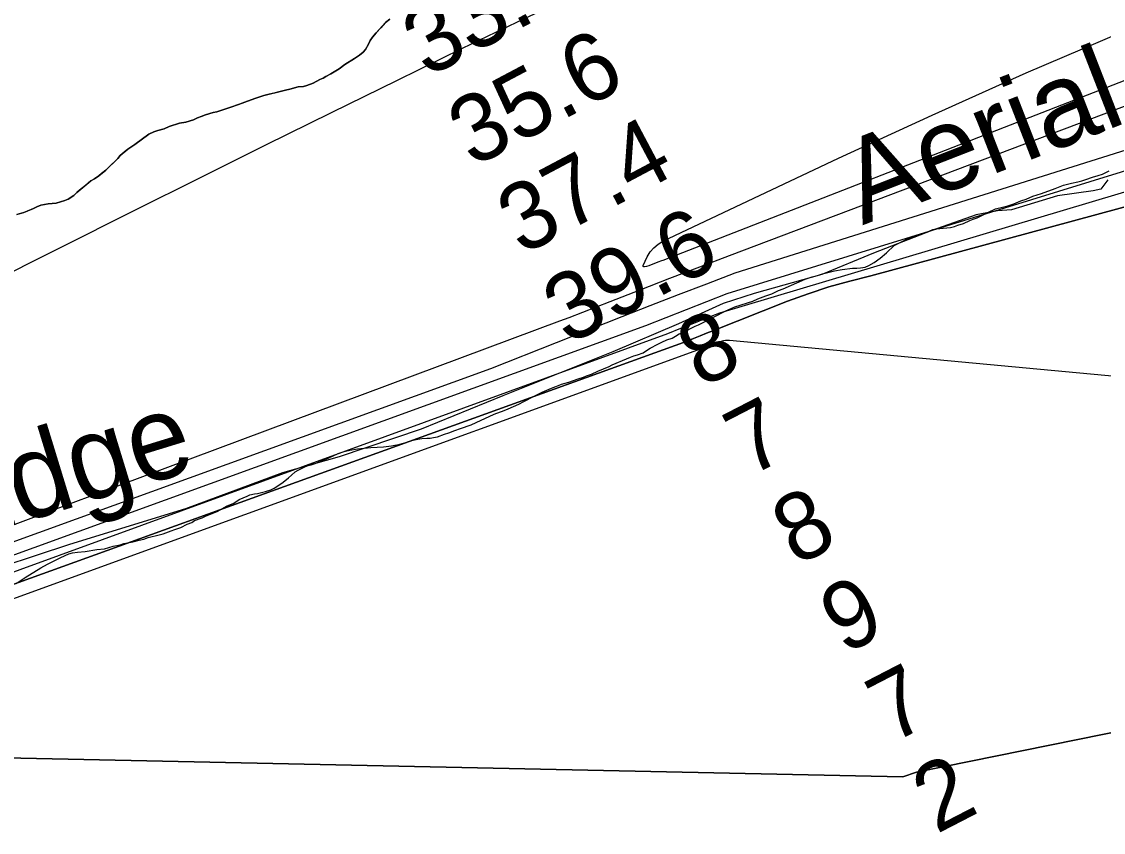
# Model space of a CAD drawing. Extents: x 3177385 to 3215275, y 903885 to 929304.
# Drawn here: x 3190624 to 3191697, y 913283 to 914088 of the extents above; entities that cross this region are included whole.
import ezdxf

# ---------------------------------------------------------------- set-up
doc = ezdxf.new("R2010")
doc.units = 0
for name, color, linetype in [('V-RIVR-EDGE', 7, 'Continuous'), ('V-RIVR-IDEN', 7, 'Continuous'), ('V-RIVR-RANG', 7, 'Continuous'), ('V-SITE-VEGE', 7, 'Continuous'), ('V-TOPO-DPTH', 7, 'Continuous'), ('V-TOPO-MAJR', 7, 'Continuous'), ('V-TOPO-MINR', 7, 'Continuous'), ('V-TOPO-SHOR', 7, 'Continuous'), ('V-TOPO-WATR', 7, 'Continuous')]:
    doc.layers.add(name, color=color, linetype=linetype)

msp = doc.modelspace()

# ---------------------------------------------------------------- linework, layer by layer
at = {"layer": 'V-RIVR-EDGE'}
msp.add_lwpolyline([(3191701.7, 913930.9), (3191694.7, 913921.7), (3191687.3, 913919.9), (3191651.7, 913914.9), (3191606, 913901.1), (3191592.1, 913900.2), (3191570.9, 913896.1), (3191527, 913880.5), (3191469.2, 913858), (3191417.8, 913836.9), (3191350.8, 913818.2), (3191319.9, 913808.1), (3191275.5, 913787.9), (3191210.3, 913760.3), (3191101.2, 913716.7), (3191020.2, 913683.6), (3190938.9, 913656.1), (3190882.5, 913640.1), (3190786.3, 913604.3), (3190671.3, 913569), (3190570.5, 913536)], dxfattribs=at)
at = {"layer": 'V-SITE-VEGE'}
for points in [[(3190619, 913896.3), (3190625.9, 913898.4), (3190635.5, 913902.4), (3190638.6, 913904.2), (3190642.8, 913905.7), (3190650.1, 913907), (3190658.1, 913907.6), (3190666.5, 913910.5), (3190670, 913911.6), (3190675.4, 913915.3), (3190678.5, 913918.2), (3190692.5, 913929.8), (3190696, 913932), (3190700.2, 913934.9), (3190707.2, 913940.5), (3190719.3, 913952.1), (3190721.6, 913955.1), (3190729, 913961.4), (3190735.9, 913965.8), (3190749.9, 913976.2), (3190754.9, 913978.4), (3190758.7, 913979.8), (3190765.2, 913981.6), (3190770.2, 913983.8), (3190780.2, 913987), (3190786.7, 913988), (3190794.4, 913990.5), (3190798.3, 913992.3), (3190801.7, 913993.8), (3190806.3, 913995.2), (3190813.6, 913997.7), (3190817.4, 913998.4), (3190824.3, 914000.5), (3190831.3, 914003), (3190838.9, 914005.5), (3190842.4, 914007), (3190847.8, 914008.8), (3190856.2, 914012), (3190863.9, 914014.5), (3190869.3, 914015.9), (3190878.8, 914018), (3190885.4, 914019.8), (3190889.9, 914020.8), (3190898, 914023), (3190903.3, 914023.6), (3190906.8, 914024.3), (3190912.9, 914026.8), (3190919.5, 914030.5), (3190923, 914031.6), (3190925.7, 914033.4), (3190930.7, 914036), (3190938.8, 914041.1), (3190944.6, 914045.2), (3190953.9, 914051.1), (3190958.9, 914054.4), (3190962.8, 914057.4), (3190965.1, 914060), (3190967.9, 914065.3), (3190969.5, 914069.1), (3190971.8, 914072.5), (3190975.4, 914076.6), (3190984.7, 914087), (3190989, 914090.4)], [(3191255, 913767.9), (3191259.2, 913769.9), (3191264.1, 913772), (3191269.2, 913773.9), (3191272.5, 913775.6), (3191276.4, 913777.9), (3191280, 913779.3), (3191292.3, 913785.8), (3191295.6, 913787.1), (3191298.7, 913788.5), (3191322.6, 913800.9), (3191331.6, 913804.7), (3191349.4, 913810.6), (3191354.3, 913812.7), (3191362.2, 913815.8), (3191368.1, 913817.9), (3191375, 913821), (3191379.4, 913822.6), (3191401.4, 913832.2), (3191408.2, 913834.7), (3191413.7, 913836.1), (3191418.4, 913837.7), (3191430.4, 913840.5), (3191438.1, 913841.9), (3191448.2, 913843.2), (3191452.7, 913843.1), (3191456.3, 913843.5), (3191460.9, 913844.3), (3191464.6, 913845.7), (3191469.7, 913848.7), (3191475.9, 913853.3), (3191481.9, 913858.5), (3191489.7, 913865.7), (3191492.8, 913867.2), (3191497, 913869.5), (3191502.1, 913872), (3191505.4, 913873.2), (3191514.2, 913876.1), (3191517, 913877.4), (3191524.3, 913879.8), (3191528, 913881.5), (3191532, 913882.1), (3191535, 913882.6), (3191538.3, 913882.8), (3191545.5, 913883.7), (3191549.5, 913884.7), (3191553, 913886), (3191558.3, 913887.6), (3191564.9, 913890.5), (3191568, 913891.8), (3191572, 913893.2), (3191575.5, 913894.7), (3191583.2, 913898.7), (3191590.3, 913902), (3191597.3, 913903.6), (3191602.6, 913905), (3191608.3, 913907.1), (3191615.5, 913910), (3191620.8, 913911.6), (3191627.4, 913914.5), (3191636, 913917.4), (3191649.4, 913922.1), (3191657.8, 913925.5), (3191665.7, 913927.5), (3191671.9, 913928.9), (3191675.8, 913929.9), (3191679.8, 913931.3), (3191686.4, 913933.4), (3191692.1, 913935), (3191696.3, 913936.4), (3191703.1, 913939.8)], [(3190670.4, 913559.8), (3190674.1, 913560.8), (3190679, 913561.3), (3190686.6, 913562), (3190698.2, 913564), (3190705.9, 913564.9), (3190714.5, 913567.3), (3190721.3, 913568.7), (3190725.2, 913569.9), (3190728.7, 913570.7), (3190734, 913571.7), (3190740.4, 913573.5), (3190744.8, 913574.5), (3190749.4, 913576), (3190760.1, 913578.8), (3190764.3, 913579.8), (3190772.2, 913582.5), (3190775.7, 913583.9), (3190781.7, 913586), (3190788.1, 913589.1), (3190792.5, 913591), (3190795.4, 913592.7), (3190802.9, 913595.6), (3190806.8, 913597.5), (3190817.6, 913601.8), (3190827.8, 913607.3), (3190833.5, 913609.8), (3190836.4, 913611.5), (3190839.7, 913613.6), (3190847.4, 913617.1), (3190850.3, 913618.2), (3190854.7, 913619.2), (3190857.7, 913619.5), (3190865.6, 913621.8), (3190870.9, 913623.4), (3190874.4, 913625.1), (3190878, 913627.2), (3190883.1, 913630.8), (3190888.6, 913635.2), (3190891.5, 913638), (3190895.1, 913641), (3190898, 913642.9), (3190904.8, 913646), (3190907.9, 913647.3), (3190911, 913648.1), (3190914, 913649.1), (3190918.2, 913650.8), (3190928.4, 913654.9), (3190937.9, 913659.3), (3190940.7, 913660.3), (3190943.8, 913661.4), (3190949.3, 913662.6), (3190956.9, 913663.9), (3190970.1, 913665.4), (3190982.8, 913666), (3190990.6, 913666.9), (3190994.1, 913667.5), (3190997.9, 913668.3), (3191001.2, 913669.3), (3191006.4, 913670.5), (3191009.5, 913671.8), (3191013.7, 913673), (3191016.8, 913673.4), (3191020.9, 913674.1), (3191025.7, 913674.7), (3191029, 913674.6), (3191032.5, 913675.2), (3191036.5, 913676), (3191043.3, 913678.5), (3191047.5, 913679.7), (3191053.6, 913682.2), (3191059.1, 913684.2), (3191069.7, 913687.9), (3191074.8, 913690), (3191092.8, 913698.2), (3191102.5, 913701.9), (3191106.5, 913703.5), (3191117.3, 913708.3), (3191121.5, 913710.6), (3191132.5, 913716.1), (3191140.3, 913720.3), (3191147.1, 913723.2), (3191153, 913725.5), (3191156.6, 913726.7), (3191159.6, 913728), (3191166.7, 913730), (3191176.1, 913733.3), (3191181.2, 913735.1), (3191184.3, 913736.4), (3191189.1, 913738), (3191195.5, 913741), (3191206.8, 913745.7), (3191209.9, 913747.4), (3191224, 913753.4), (3191228.1, 913754.9), (3191231.4, 913756.3), (3191235, 913757.1), (3191240.7, 913759.2), (3191243.8, 913761.5), (3191247.5, 913763.9), (3191255, 913767.9)], [(3190618.2, 913530.3), (3190627.1, 913536.2), (3190642.8, 913545.9), (3190649.5, 913549.7), (3190662.5, 913556.2), (3190670.4, 913559.8)]]:
    msp.add_lwpolyline(points, dxfattribs=at)
at = {"layer": 'V-TOPO-DPTH'}
for points in [[(3195473.3, 915035.4), (3194569.5, 914789.6), (3194558.8, 914785.6), (3194548.1, 914781.6), (3194537.4, 914777.4), (3194526.8, 914773.2), (3193373.5, 914484.5), (3193337.6, 914469.1), (3193301.7, 914453.8), (3193265.8, 914438.5), (3193229.9, 914423.2), (3192243.3, 914104.5), (3192231.3, 914099.9), (3192219.3, 914095.4), (3192207.2, 914090.9), (3192195.2, 914086.5), (3191323.5, 913817.6), (3191303.3, 913809.8), (3191283.2, 913802), (3191263.1, 913794.1), (3191243, 913786), (3190248, 913425.2)], [(3192182.2, 914029.9), (3191466.6, 913835.5), (3191445.6, 913830.4), (3191424.7, 913824.7), (3191404.2, 913817.9), (3191383.9, 913810.4), (3191309.8, 913781.2), (3191303.4, 913778.7), (3191297, 913776.1), (3191290.6, 913773.5), (3191284.3, 913770.9), (3190288.4, 913411.6)], [(3190288.4, 913411.6), (3191284.3, 913770.9), (3191290.6, 913773.5), (3191297, 913776.1), (3191303.4, 913778.7), (3191309.8, 913781.2), (3191383.9, 913810.4), (3191404.2, 913817.9), (3191424.7, 913824.7), (3191445.6, 913830.4), (3191466.6, 913835.5), (3192182.2, 914029.9)], [(3192894.3, 913668.1), (3192864.1, 913659.6), (3192833.8, 913651.3), (3192803.6, 913642.9), (3192773.4, 913634.4), (3192743.3, 913625.6), (3192713.3, 913616.5), (3192683.4, 913607), (3192550.3, 913564), (3192521.7, 913554.8), (3192493, 913545.5), (3192464.4, 913536.1), (3191511.8, 913343.3), (3191498.2, 913338.5), (3190263, 913364.6)], [(3190263, 913364.6), (3191498.2, 913338.5), (3191511.8, 913343.3), (3192464.4, 913536.1), (3192493, 913545.5), (3192521.7, 913554.8), (3192550.3, 913564), (3192683.4, 913607), (3192713.3, 913616.5), (3192743.3, 913625.6), (3192773.4, 913634.4), (3192803.6, 913642.9), (3192833.8, 913651.3), (3192864.1, 913659.6), (3192894.3, 913668.1)]]:
    msp.add_lwpolyline(points, dxfattribs=at)
at = {"layer": 'V-TOPO-MAJR'}
msp.add_lwpolyline([(3192102.5, 914179.1), (3191260, 913850.9), (3191258.8, 913850.5), (3191255.2, 913849.1), (3191246, 913845.5), (3191243.9, 913844.9), (3191241.8, 913844.4), (3191241.1, 913844.5), (3191240.7, 913844.8), (3191240.5, 913845.4), (3191240.6, 913846), (3191244.6, 913854.5), (3191247.6, 913859.3), (3191251, 913863.5), (3191255.3, 913866.9), (3191260.1, 913869.9), (3191434.5, 913952.3), (3191527.4, 913995.1), (3191620.7, 914036.9), (3191714.7, 914077)], dxfattribs=at)
at = {"layer": 'V-TOPO-MINR'}
for points in [[(3195473.3, 915035.4), (3194569.5, 914789.6), (3194558.8, 914785.6), (3194548.1, 914781.6), (3194537.4, 914777.4), (3194526.8, 914773.2), (3193373.5, 914484.5), (3193337.6, 914469.1), (3193301.7, 914453.8), (3193265.8, 914438.5), (3193229.9, 914423.2), (3192243.3, 914104.5), (3192231.3, 914099.9), (3192219.3, 914095.4), (3192207.2, 914090.9), (3192195.2, 914086.5), (3191323.5, 913817.6), (3191303.3, 913809.8), (3191283.2, 913802), (3191263.1, 913794.1), (3191243, 913786), (3190248, 913425.2)], [(3193266.9, 914481.4), (3192180.1, 914174.1), (3192162.3, 914167.4), (3192144.5, 914160.9), (3192041.4, 914123.5), (3191972, 914098.2), (3191902.7, 914072.8), (3191833.6, 914047), (3191764.4, 914021.1), (3191326, 913855.4), (3191296.4, 913844.1), (3191266.7, 913832.8), (3191237.1, 913821.4), (3191207.6, 913809.9), (3191166.8, 913794), (3191157.6, 913790.7), (3190210.7, 913437.5)], [(3193239.2, 914448.1), (3192214.2, 914115.8), (3192209.9, 914114.2), (3192207.8, 914113.3), (3192205.6, 914112.5), (3192184.5, 914104.6), (3192178.8, 914102.6), (3192173.1, 914100.8), (3192167.2, 914099.3), (3192161.4, 914097.9), (3192155.5, 914096.7), (3192149.6, 914095.4), (3191331.4, 913838.1), (3191303.3, 913827.5), (3191275.3, 913816.8), (3191247.3, 913805.9), (3191219.4, 913794.9), (3191089, 913743.2), (3190229, 913431.5)], [(3193289, 914428.5), (3192229.9, 914074.2), (3192206.6, 914065.8), (3192183.3, 914057.4), (3191316.3, 913798.6), (3191303.3, 913793.6), (3191290.4, 913788.4), (3191277.5, 913783.3), (3191264.6, 913778), (3190220.4, 913397.6)], [(3190142.9, 913603.1), (3190735.4, 913900.4), (3190800.6, 913933), (3190865.9, 913965.5), (3190931.2, 913997.7), (3190996.6, 914029.8), (3191061.1, 914061.4), (3191094.4, 914077.5), (3191127.7, 914093.3), (3191161.3, 914108.8), (3191194.9, 914124.1), (3191448.5, 914237.6), (3191543.8, 914280.3), (3191639.2, 914323.2), (3191734.4, 914366.2)], [(3192874.8, 913765.5), (3192846.5, 913757.1), (3192818.1, 913749), (3192789.6, 913741.2), (3192761, 913733.7), (3192732.3, 913726.6), (3192703.5, 913720), (3192674.6, 913713.9), (3192645.7, 913708.3), (3192433.6, 913669.2), (3192431.6, 913668.9), (3192429.6, 913668.5), (3191326.1, 913771.6), (3191322.3, 913771.3), (3191320.4, 913771), (3191316.7, 913770.2), (3191314.9, 913769.7), (3191311.3, 913768.5), (3191304, 913765.6), (3191302.9, 913765.1), (3191302.3, 913764.9), (3191301.8, 913764.6), (3190387.5, 913432.6)], [(3192894.3, 913668.1), (3192864.1, 913659.6), (3192833.8, 913651.3), (3192803.6, 913642.9), (3192773.4, 913634.4), (3192743.3, 913625.6), (3192713.3, 913616.5), (3192683.4, 913607), (3192550.3, 913564), (3192521.7, 913554.8), (3192493, 913545.5), (3192464.4, 913536.1), (3191511.8, 913343.3), (3191498.2, 913338.5), (3190263, 913364.6)]]:
    msp.add_lwpolyline(points, dxfattribs=at)
at = {"layer": 'V-TOPO-SHOR'}
for points in [[(3190989, 914090.4), (3190984.7, 914087), (3190980.1, 914081.8), (3190975.4, 914076.6), (3190971.8, 914072.5), (3190969.5, 914069.1), (3190967.9, 914065.3), (3190965.1, 914060), (3190962.8, 914057.4), (3190958.9, 914054.4), (3190953.9, 914051.1), (3190944.6, 914045.2), (3190938.8, 914041.1), (3190930.7, 914036), (3190925.7, 914033.4), (3190923, 914031.6), (3190919.5, 914030.5), (3190912.9, 914026.8), (3190906.8, 914024.3), (3190903.3, 914023.6), (3190898, 914023), (3190889.9, 914020.8), (3190885.4, 914019.8), (3190878.8, 914018), (3190875.4, 914017.3), (3190869.3, 914015.9), (3190863.9, 914014.5), (3190856.2, 914012), (3190847.8, 914008.8), (3190842.4, 914007), (3190838.9, 914005.5), (3190831.3, 914003), (3190824.3, 914000.5), (3190817.4, 913998.4), (3190813.6, 913997.7), (3190806.3, 913995.2), (3190801.7, 913993.8), (3190798.3, 913992.3), (3190794.4, 913990.5), (3190786.7, 913988), (3190780.2, 913987), (3190770.2, 913983.8), (3190765.2, 913981.6), (3190758.7, 913979.8), (3190754.9, 913978.4), (3190749.9, 913976.2), (3190735.9, 913965.8), (3190729, 913961.4), (3190725.5, 913958.4), (3190721.6, 913955.1), (3190719.3, 913952.1), (3190710.3, 913943.5), (3190707.2, 913940.5), (3190702.9, 913937.2), (3190700.2, 913934.9), (3190696, 913932), (3190692.5, 913929.8), (3190687.1, 913925.3)], [(3190687.1, 913925.3), (3190681.2, 913920.5), (3190678.5, 913918.2), (3190675.4, 913915.3), (3190670, 913911.6), (3190666.5, 913910.5), (3190661.2, 913908.7), (3190658.1, 913907.6), (3190650.1, 913907), (3190642.8, 913905.7), (3190638.6, 913904.2), (3190635.5, 913902.4), (3190629.3, 913899.9), (3190625.9, 913898.4), (3190619, 913896.3)]]:
    msp.add_lwpolyline(points, dxfattribs=at)
at = {"layer": 'V-TOPO-WATR'}
msp.add_lwpolyline([(3192182.2, 914029.9), (3191466.6, 913835.5), (3191445.6, 913830.4), (3191424.7, 913824.7), (3191404.2, 913817.9), (3191383.9, 913810.4), (3191309.8, 913781.2), (3191303.4, 913778.7), (3191297, 913776.1), (3191290.6, 913773.5), (3191284.3, 913770.9), (3190288.4, 913411.6)], dxfattribs=at)

# ---------------------------------------------------------------- texts
at = {"layer": 'V-RIVR-IDEN'}
for s, rotation, p in [('Aerial', 21.2635, (3191458.1, 913885.6)), ('Edge', 17.0419, (3190551.5, 913568.3))]:
    msp.add_text(s, height=83, rotation=rotation, dxfattribs=at).set_placement(p)
at = {"layer": 'V-RIVR-RANG'}
for s, rotation, p in [('33.5', 27.9383, (3191026, 914031.7)), ('35.6', 27.9383, (3191071.4, 913942.6)), ('37.4', 27.9383, (3191120.1, 913855.3)), ('39.6', 27.9383, (3191165.6, 913766.2)), ('8', 27.3247, (3191298, 913723.5)), ('7', 27.3247, (3191345.5, 913635.5)), ('8', 27.3247, (3191392.1, 913547)), ('9', 27.3247, (3191439.9, 913459.2)), ('7', 27.3247, (3191486.7, 913370.8)), ('2', 27.3247, (3191531.5, 913281.4))]:
    msp.add_text(s, height=67, rotation=rotation, dxfattribs=at).set_placement(p)

doc.saveas('drawing.dxf')
